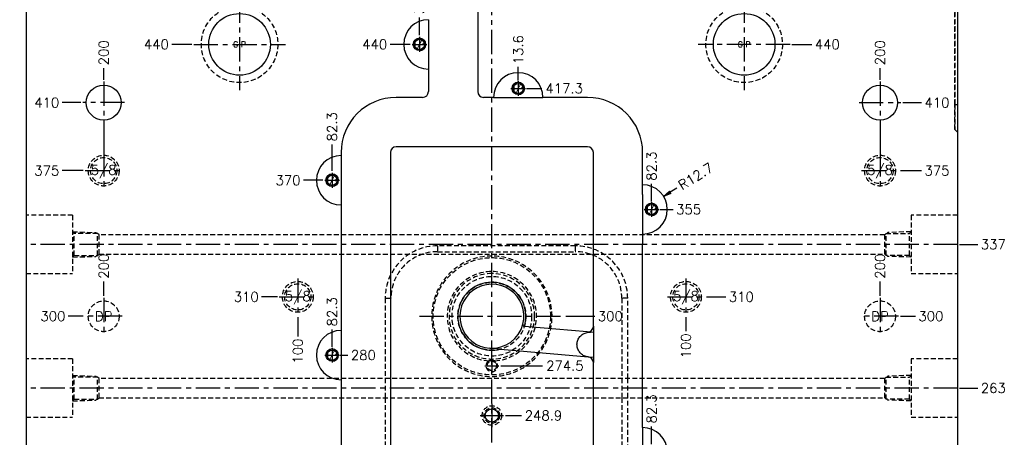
# Model space of a CAD drawing. Extents: x 2651 to 11825, y -3833 to 1075.
# Tile 492 of 656: x 4664 to 5172, y -1910 to -1695. Entities that reach past the tile are written whole.
import ezdxf
from ezdxf.enums import TextEntityAlignment as Align

# ---------------------------------------------------------------- set-up
doc = ezdxf.new("R2010")
doc.units = 0
doc.header["$LTSCALE"] = 10
doc.linetypes.add('CENTER', pattern=[2, 1.25, -0.25, 0.25, -0.25])
doc.linetypes.add('HIDDEN', pattern=[0.375, 0.25, -0.125])
doc.layers.get('0').update_dxf_attribs({"linetype": 'CONTINUOUS'})
doc.layers.get('Defpoints').update_dxf_attribs({"linetype": 'CONTINUOUS'})
for name, color, linetype in [('2', 7, 'CONTINUOUS'), ('CEN', 1, 'CENTER'), ('COOL', 150, 'HIDDEN'), ('DIM', 3, 'CONTINUOUS'), ('HIDDEN', 6, 'HIDDEN'), ('LAYER_097', 7, 'CONTINUOUS'), ('PART', 7, 'CONTINUOUS'), ('TEXT', 4, 'CONTINUOUS')]:
    doc.layers.add(name, color=color, linetype=linetype)
doc.styles.get("Standard").update_dxf_attribs({"font": 'romans.shx'})
doc.dimstyles.new('T5', dxfattribs={"dimtxt": 5, "dimasz": 4, "dimexe": 1.5, "dimexo": 1, "dimgap": 1.5, "dimtad": 0, "dimrnd": 1.38778e-17, "dimzin": 9, "dimdsep": 46, "dimtxsty": 'Standard', "dimblk": 'CLOSED', "dimcen": 0, "dimclrd": 3, "dimclre": 3, "dimclrt": 3, "dimazin": 2, "dimtfac": 0.75, "dimtofl": 0, "dimtmove": 0, "dimatfit": 3, "dimfxl": 0, "dimtolj": 1, "dimarcsym": 0})

# ---------------------------------------------------------------- blocks, each defined once
blk = doc.blocks.new('*U2462', base_point=(2187.44, -838.36))
for radius in [7.94, 6.75]:
    blk.add_circle((2187.44, -838.36), radius)
at = {"layer": 'CEN'}
for p, q in [((2187.44, -828.83), (2187.44, -847.89)), ((2177.92, -838.36), (2196.97, -838.36))]:
    blk.add_line(p, q, dxfattribs=at)
blk = doc.blocks.new('*U2463', base_point=(2287.44, -903.36))
for radius in [7.94, 6.75]:
    blk.add_circle((2287.44, -903.36), radius)
at = {"layer": 'CEN'}
for p, q in [((2287.44, -893.83), (2287.44, -912.89)), ((2277.92, -903.36), (2296.97, -903.36))]:
    blk.add_line(p, q, dxfattribs=at)
blk = doc.blocks.new('*U2464', base_point=(2487.44, -903.36))
for radius in [7.94, 6.75]:
    blk.add_circle((2487.44, -903.36), radius)
at = {"layer": 'CEN'}
for p, q in [((2487.44, -893.83), (2487.44, -912.89)), ((2477.92, -903.36), (2496.97, -903.36))]:
    blk.add_line(p, q, dxfattribs=at)
blk = doc.blocks.new('*U2465', base_point=(2587.44, -838.36))
for radius in [7.94, 6.75]:
    blk.add_circle((2587.44, -838.36), radius)
at = {"layer": 'CEN'}
for p, q in [((2587.44, -828.83), (2587.44, -847.89)), ((2577.92, -838.36), (2596.97, -838.36))]:
    blk.add_line(p, q, dxfattribs=at)
blk = doc.blocks.new('*U2478', base_point=(2364.14, -773.36))
blk.add_circle((2364.14, -773.36), 2.6)
at = {"layer": 'CEN'}
for p, q in [((2364.14, -769.55), (2364.14, -777.17)), ((2360.33, -773.36), (2367.95, -773.36))]:
    blk.add_line(p, q, dxfattribs=at)
at = {"layer": 'DIM'}
blk.add_arc((2364.14, -773.36), 3.17, 270, 180, dxfattribs=at)
blk = doc.blocks.new('*U2479', base_point=(2299.14, -853.36))
blk.add_circle((2299.14, -853.36), 2.6)
at = {"layer": 'CEN'}
for p, q in [((2299.14, -849.55), (2299.14, -857.17)), ((2295.33, -853.36), (2302.95, -853.36))]:
    blk.add_line(p, q, dxfattribs=at)
at = {"layer": 'DIM'}
blk.add_arc((2299.14, -853.36), 3.17, 270, 180, dxfattribs=at)
blk = doc.blocks.new('*D2778')
at = {"layer": 'Defpoints', "color": 0}
for p in [(4907.68, -1614.21), (4907.68, -1622.36), (4907.68, -2147.36)]:
    blk.add_point(p, dxfattribs=at)
at = {"layer": 'DIM', "color": 3, "lineweight": -2}
blk.add_line((4907.68, -1621.36), (4907.68, -1614.21), dxfattribs=at)
at = {"layer": 'DIM', "color": 3, "insert": (4907.68, -1611.04), "char_height": 5, "attachment_point": 5, "rotation": 90}
blk.add_mtext('\\A1;0', dxfattribs=at)
blk = doc.blocks.new('_Closed')
at = {"color": 0, "linetype": 'ByBlock', "lineweight": -2}
for p, q in [((-1, 0.17), (0, 0)), ((-1, 0.17), (-1, -0.17)), ((0, 0), (-1, -0.17)), ((0, 0), (-1, 0))]:
    blk.add_line(p, q, dxfattribs=at)
blk = doc.blocks.new('*D2779')
at = {"layer": 'Defpoints', "color": 0}
for p in [(4887.68, -1614.21), (4887.68, -1622.36), (4907.68, -2147.36)]:
    blk.add_point(p, dxfattribs=at)
at = {"layer": 'DIM', "color": 3, "lineweight": -2}
blk.add_line((4887.68, -1621.36), (4887.68, -1614.21), dxfattribs=at)
at = {"layer": 'DIM', "color": 3, "insert": (4887.68, -1608.66), "char_height": 5, "attachment_point": 5, "rotation": 90}
blk.add_mtext('\\A1;20', dxfattribs=at)
blk = doc.blocks.new('*D2780')
at = {"layer": 'Defpoints', "color": 0}
for p in [(4848.5, -1614.21), (4848.5, -1622.36), (4907.68, -2147.36)]:
    blk.add_point(p, dxfattribs=at)
at = {"layer": 'DIM', "color": 3, "lineweight": -2}
blk.add_line((4848.5, -1621.36), (4848.5, -1614.21), dxfattribs=at)
at = {"layer": 'DIM', "color": 3, "insert": (4848.5, -1602.71), "char_height": 5, "attachment_point": 5, "rotation": 90}
blk.add_mtext('\\A1;59.18', dxfattribs=at)
blk = doc.blocks.new('*D2781')
at = {"layer": 'Defpoints', "color": 0}
for p in [(4797.68, -1614.21), (4797.68, -1622.36), (4907.68, -2147.36)]:
    blk.add_point(p, dxfattribs=at)
at = {"layer": 'DIM', "color": 3, "lineweight": -2}
blk.add_line((4797.68, -1621.36), (4797.68, -1614.21), dxfattribs=at)
at = {"layer": 'DIM', "color": 3, "insert": (4797.68, -1606.64), "char_height": 5, "attachment_point": 5, "rotation": 90}
blk.add_mtext('\\A1;110', dxfattribs=at)
blk = doc.blocks.new('*D2782')
at = {"layer": 'Defpoints', "color": 0}
for p in [(4667.68, -1614.21), (4667.68, -1622.36), (4907.68, -2147.36)]:
    blk.add_point(p, dxfattribs=at)
at = {"layer": 'DIM', "color": 3, "lineweight": -2}
blk.add_line((4667.68, -1621.36), (4667.68, -1614.21), dxfattribs=at)
at = {"layer": 'DIM', "color": 3, "insert": (4667.68, -1606.28), "char_height": 5, "attachment_point": 5, "rotation": 90}
blk.add_mtext('\\A1;240', dxfattribs=at)
blk = doc.blocks.new('*D2783')
at = {"layer": 'Defpoints', "color": 0}
for p in [(4927.68, -1614.21), (4927.68, -1622.36), (4907.68, -2147.36)]:
    blk.add_point(p, dxfattribs=at)
at = {"layer": 'DIM', "color": 3, "lineweight": -2}
blk.add_line((4927.68, -1621.36), (4927.68, -1614.21), dxfattribs=at)
at = {"layer": 'DIM', "color": 3, "insert": (4927.68, -1608.66), "char_height": 5, "attachment_point": 5, "rotation": 90}
blk.add_mtext('\\A1;20', dxfattribs=at)
blk = doc.blocks.new('*D2784')
at = {"layer": 'Defpoints', "color": 0}
for p in [(4966.86, -1614.21), (4966.86, -1622.36), (4907.68, -2147.36)]:
    blk.add_point(p, dxfattribs=at)
at = {"layer": 'DIM', "color": 3, "lineweight": -2}
blk.add_line((4966.86, -1621.36), (4966.86, -1614.21), dxfattribs=at)
at = {"layer": 'DIM', "color": 3, "insert": (4966.86, -1602.71), "char_height": 5, "attachment_point": 5, "rotation": 90}
blk.add_mtext('\\A1;59.18', dxfattribs=at)
blk = doc.blocks.new('*D2785')
at = {"layer": 'Defpoints', "color": 0}
for p in [(5017.68, -1614.21), (5017.68, -1622.36), (4907.68, -2147.36)]:
    blk.add_point(p, dxfattribs=at)
at = {"layer": 'DIM', "color": 3, "lineweight": -2}
blk.add_line((5017.68, -1621.36), (5017.68, -1614.21), dxfattribs=at)
at = {"layer": 'DIM', "color": 3, "insert": (5017.68, -1606.64), "char_height": 5, "attachment_point": 5, "rotation": 90}
blk.add_mtext('\\A1;110', dxfattribs=at)
blk = doc.blocks.new('*D2786')
at = {"layer": 'Defpoints', "color": 0}
for p in [(5147.68, -1614.21), (5147.68, -1622.36), (4907.68, -2147.36)]:
    blk.add_point(p, dxfattribs=at)
at = {"layer": 'DIM', "color": 3, "lineweight": -2}
blk.add_line((5147.68, -1621.36), (5147.68, -1614.21), dxfattribs=at)
at = {"layer": 'DIM', "color": 3, "insert": (5147.68, -1606.28), "char_height": 5, "attachment_point": 5, "rotation": 90}
blk.add_mtext('\\A1;240', dxfattribs=at)
blk = doc.blocks.new('*D2787')
at = {"layer": 'Defpoints', "color": 0}
for p in [(5147.68, -1622.36), (5158.11, -1622.36), (4907.68, -2147.36)]:
    blk.add_point(p, dxfattribs=at)
at = {"layer": 'DIM', "color": 3, "lineweight": -2}
blk.add_line((5148.68, -1622.36), (5158.11, -1622.36), dxfattribs=at)
at = {"layer": 'DIM', "color": 3, "insert": (5166.04, -1622.36), "char_height": 5, "attachment_point": 5}
blk.add_mtext('\\A1;525', dxfattribs=at)
blk = doc.blocks.new('*D2788')
at = {"layer": 'Defpoints', "color": 0}
for p in [(5147.68, -1810.36), (5158.11, -1810.36), (4907.68, -2147.36)]:
    blk.add_point(p, dxfattribs=at)
at = {"layer": 'DIM', "color": 3, "lineweight": -2}
blk.add_line((5148.68, -1810.36), (5158.11, -1810.36), dxfattribs=at)
at = {"layer": 'DIM', "color": 3, "insert": (5166.04, -1810.36), "char_height": 5, "attachment_point": 5}
blk.add_mtext('\\A1;337', dxfattribs=at)
blk = doc.blocks.new('*D2789')
at = {"layer": 'Defpoints', "color": 0}
for p in [(5147.68, -1884.36), (5158.11, -1884.36), (4907.68, -2147.36)]:
    blk.add_point(p, dxfattribs=at)
at = {"layer": 'DIM', "color": 3, "lineweight": -2}
blk.add_line((5148.68, -1884.36), (5158.11, -1884.36), dxfattribs=at)
at = {"layer": 'DIM', "color": 3, "insert": (5166.04, -1884.36), "char_height": 5, "attachment_point": 5}
blk.add_mtext('\\A1;263', dxfattribs=at)
blk = doc.blocks.new('*D2802')
at = {"layer": 'Defpoints', "color": 0}
for p in [(5037.68, -1673.88), (5037.68, -1683.72), (4907.68, -2147.36)]:
    blk.add_point(p, dxfattribs=at)
at = {"layer": 'DIM', "color": 3, "lineweight": -2}
blk.add_line((5037.68, -1682.72), (5037.68, -1673.88), dxfattribs=at)
at = {"layer": 'DIM', "color": 3, "insert": (5037.68, -1666.31), "char_height": 5, "attachment_point": 5, "rotation": 90}
blk.add_mtext('\\A1;130', dxfattribs=at)
blk = doc.blocks.new('*D2803')
at = {"layer": 'Defpoints', "color": 0}
for p in [(5061.32, -1707.36), (5072.6, -1707.36), (4907.68, -2147.36)]:
    blk.add_point(p, dxfattribs=at)
at = {"layer": 'DIM', "color": 3, "lineweight": -2}
blk.add_line((5062.32, -1707.36), (5072.6, -1707.36), dxfattribs=at)
at = {"layer": 'DIM', "color": 3, "insert": (5080.53, -1707.36), "char_height": 5, "attachment_point": 5}
blk.add_mtext('\\A1;440', dxfattribs=at)
blk = doc.blocks.new('*D2804')
at = {"layer": 'Defpoints', "color": 0}
for p in [(5107.68, -1719.63), (5107.68, -1726.56), (4907.68, -2147.36)]:
    blk.add_point(p, dxfattribs=at)
at = {"layer": 'DIM', "color": 3, "lineweight": -2}
blk.add_line((5107.68, -1725.56), (5107.68, -1719.63), dxfattribs=at)
at = {"layer": 'DIM', "color": 3, "insert": (5107.68, -1711.7), "char_height": 5, "attachment_point": 5, "rotation": 90}
blk.add_mtext('\\A1;200', dxfattribs=at)
blk = doc.blocks.new('*D2805')
at = {"layer": 'Defpoints', "color": 0}
for p in [(5118.48, -1737.36), (5129.08, -1737.36), (4907.68, -2147.36)]:
    blk.add_point(p, dxfattribs=at)
at = {"layer": 'DIM', "color": 3, "lineweight": -2}
blk.add_line((5119.48, -1737.36), (5129.08, -1737.36), dxfattribs=at)
at = {"layer": 'DIM', "color": 3, "insert": (5137.01, -1737.36), "char_height": 5, "attachment_point": 5}
blk.add_mtext('\\A1;410', dxfattribs=at)
blk = doc.blocks.new('*D2806')
at = {"layer": 'Defpoints', "color": 0}
for p in [(5117.21, -1772.36), (5129.08, -1772.36), (4907.68, -2147.36)]:
    blk.add_point(p, dxfattribs=at)
at = {"layer": 'DIM', "color": 3, "lineweight": -2}
blk.add_line((5118.21, -1772.36), (5129.08, -1772.36), dxfattribs=at)
at = {"layer": 'DIM', "color": 3, "insert": (5137.01, -1772.36), "char_height": 5, "attachment_point": 5}
blk.add_mtext('\\A1;375', dxfattribs=at)
blk = doc.blocks.new('*D2807')
at = {"layer": 'Defpoints', "color": 0}
for p in [(5107.68, -1829.52), (5107.68, -1837.83), (4907.68, -2147.36)]:
    blk.add_point(p, dxfattribs=at)
at = {"layer": 'DIM', "color": 3, "lineweight": -2}
blk.add_line((5107.68, -1836.83), (5107.68, -1829.52), dxfattribs=at)
at = {"layer": 'DIM', "color": 3, "insert": (5107.68, -1821.59), "char_height": 5, "attachment_point": 5, "rotation": 90}
blk.add_mtext('\\A1;200', dxfattribs=at)
blk = doc.blocks.new('*D2808')
at = {"layer": 'Defpoints', "color": 0}
for p in [(5117.21, -1847.36), (5125.95, -1847.36), (4907.68, -2147.36)]:
    blk.add_point(p, dxfattribs=at)
at = {"layer": 'DIM', "color": 3, "lineweight": -2}
blk.add_line((5118.21, -1847.36), (5125.95, -1847.36), dxfattribs=at)
at = {"layer": 'DIM', "color": 3, "insert": (5133.88, -1847.36), "char_height": 5, "attachment_point": 5}
blk.add_mtext('\\A1;300', dxfattribs=at)
blk = doc.blocks.new('*D2814')
at = {"layer": 'Defpoints', "color": 0}
for p in [(4870.38, -1693.44), (4870.38, -1703.55), (4907.68, -2147.36)]:
    blk.add_point(p, dxfattribs=at)
at = {"layer": 'DIM', "color": 3, "lineweight": -2}
blk.add_line((4870.38, -1702.55), (4870.38, -1693.44), dxfattribs=at)
at = {"layer": 'DIM', "color": 3, "insert": (4870.38, -1684.32), "char_height": 5, "attachment_point": 5, "rotation": 90}
blk.add_mtext('\\A1;37.3', dxfattribs=at)
blk = doc.blocks.new('*D2815')
at = {"layer": 'Defpoints', "color": 0}
for p in [(4855.25, -1707.36), (4866.57, -1707.36), (4907.68, -2147.36)]:
    blk.add_point(p, dxfattribs=at)
at = {"layer": 'DIM', "color": 3, "lineweight": -2}
blk.add_line((4865.57, -1707.36), (4855.25, -1707.36), dxfattribs=at)
at = {"layer": 'DIM', "color": 3, "insert": (4847.32, -1707.36), "char_height": 5, "attachment_point": 5}
blk.add_mtext('\\A1;440', dxfattribs=at)
blk = doc.blocks.new('*D2816')
at = {"layer": 'Defpoints', "color": 0}
for p in [(4707.68, -1719.63), (4707.68, -1726.56), (4907.68, -2147.36)]:
    blk.add_point(p, dxfattribs=at)
at = {"layer": 'DIM', "color": 3, "lineweight": -2}
blk.add_line((4707.68, -1725.56), (4707.68, -1719.63), dxfattribs=at)
at = {"layer": 'DIM', "color": 3, "insert": (4707.68, -1711.7), "char_height": 5, "attachment_point": 5, "rotation": 90}
blk.add_mtext('\\A1;200', dxfattribs=at)
blk = doc.blocks.new('*D2817')
at = {"layer": 'Defpoints', "color": 0}
for p in [(4686.29, -1737.36), (4696.88, -1737.36), (4907.68, -2147.36)]:
    blk.add_point(p, dxfattribs=at)
at = {"layer": 'DIM', "color": 3, "lineweight": -2}
blk.add_line((4695.88, -1737.36), (4686.29, -1737.36), dxfattribs=at)
at = {"layer": 'DIM', "color": 3, "insert": (4678.36, -1737.36), "char_height": 5, "attachment_point": 5}
blk.add_mtext('\\A1;410', dxfattribs=at)
blk = doc.blocks.new('*D2818')
at = {"layer": 'Defpoints', "color": 0}
for p in [(4686.29, -1772.36), (4698.16, -1772.36), (4907.68, -2147.36)]:
    blk.add_point(p, dxfattribs=at)
at = {"layer": 'DIM', "color": 3, "lineweight": -2}
blk.add_line((4697.16, -1772.36), (4686.29, -1772.36), dxfattribs=at)
at = {"layer": 'DIM', "color": 3, "insert": (4678.36, -1772.36), "char_height": 5, "attachment_point": 5}
blk.add_mtext('\\A1;375', dxfattribs=at)
blk = doc.blocks.new('*D2819')
at = {"layer": 'Defpoints', "color": 0}
for p in [(4707.68, -1829.52), (4707.68, -1837.83), (4907.68, -2147.36)]:
    blk.add_point(p, dxfattribs=at)
at = {"layer": 'DIM', "color": 3, "lineweight": -2}
blk.add_line((4707.68, -1836.83), (4707.68, -1829.52), dxfattribs=at)
at = {"layer": 'DIM', "color": 3, "insert": (4707.68, -1821.59), "char_height": 5, "attachment_point": 5, "rotation": 90}
blk.add_mtext('\\A1;200', dxfattribs=at)
blk = doc.blocks.new('*D2820')
at = {"layer": 'Defpoints', "color": 0}
for p in [(4689.42, -1847.36), (4698.16, -1847.36), (4907.68, -2147.36)]:
    blk.add_point(p, dxfattribs=at)
at = {"layer": 'DIM', "color": 3, "lineweight": -2}
blk.add_line((4697.16, -1847.36), (4689.42, -1847.36), dxfattribs=at)
at = {"layer": 'DIM', "color": 3, "insert": (4681.49, -1847.36), "char_height": 5, "attachment_point": 5}
blk.add_mtext('\\A1;300', dxfattribs=at)
blk = doc.blocks.new('*D2823')
at = {"layer": 'Defpoints', "color": 0}
for p in [(4789.05, -1837.36), (4798.16, -1837.36), (4907.68, -2147.36)]:
    blk.add_point(p, dxfattribs=at)
at = {"layer": 'DIM', "color": 3, "lineweight": -2}
blk.add_line((4797.16, -1837.36), (4789.05, -1837.36), dxfattribs=at)
at = {"layer": 'DIM', "color": 3, "insert": (4781.13, -1837.36), "char_height": 5, "attachment_point": 5}
blk.add_mtext('\\A1;310', dxfattribs=at)
blk = doc.blocks.new('*D2824')
at = {"layer": 'Defpoints', "color": 0}
for p in [(4807.68, -1846.89), (4807.68, -1857.72), (4907.68, -2147.36)]:
    blk.add_point(p, dxfattribs=at)
at = {"layer": 'DIM', "color": 3, "lineweight": -2}
blk.add_line((4807.68, -1847.89), (4807.68, -1857.72), dxfattribs=at)
at = {"layer": 'DIM', "color": 3, "insert": (4807.68, -1865.29), "char_height": 5, "attachment_point": 5, "rotation": 90}
blk.add_mtext('\\A1;100', dxfattribs=at)
blk = doc.blocks.new('*D2825')
at = {"layer": 'Defpoints', "color": 0}
for p in [(5017.21, -1837.36), (5028.29, -1837.36), (4907.68, -2147.36)]:
    blk.add_point(p, dxfattribs=at)
at = {"layer": 'DIM', "color": 3, "lineweight": -2}
blk.add_line((5018.21, -1837.36), (5028.29, -1837.36), dxfattribs=at)
at = {"layer": 'DIM', "color": 3, "insert": (5036.22, -1837.36), "char_height": 5, "attachment_point": 5}
blk.add_mtext('\\A1;310', dxfattribs=at)
blk = doc.blocks.new('*D2826')
at = {"layer": 'Defpoints', "color": 0}
for p in [(5007.68, -1846.89), (5007.68, -1855.03), (4907.68, -2147.36)]:
    blk.add_point(p, dxfattribs=at)
at = {"layer": 'DIM', "color": 3, "lineweight": -2}
blk.add_line((5007.68, -1847.89), (5007.68, -1855.03), dxfattribs=at)
at = {"layer": 'DIM', "color": 3, "insert": (5007.68, -1862.6), "char_height": 5, "attachment_point": 5, "rotation": 90}
blk.add_mtext('\\A1;100', dxfattribs=at)
blk = doc.blocks.new('*D2827')
at = {"layer": 'Defpoints', "color": 0}
for p in [(4810.62, -1777.36), (4821.57, -1777.36), (4907.68, -2147.36)]:
    blk.add_point(p, dxfattribs=at)
at = {"layer": 'DIM', "color": 3, "lineweight": -2}
blk.add_line((4820.57, -1777.36), (4810.62, -1777.36), dxfattribs=at)
at = {"layer": 'DIM', "color": 3, "insert": (4802.69, -1777.36), "char_height": 5, "attachment_point": 5}
blk.add_mtext('\\A1;370', dxfattribs=at)
blk = doc.blocks.new('*D2828')
at = {"layer": 'Defpoints', "color": 0}
for p in [(4825.38, -1758.92), (4825.38, -1773.55), (4907.68, -2147.36)]:
    blk.add_point(p, dxfattribs=at)
at = {"layer": 'DIM', "color": 3, "lineweight": -2}
blk.add_line((4825.38, -1772.55), (4825.38, -1758.92), dxfattribs=at)
at = {"layer": 'DIM', "color": 3, "insert": (4825.38, -1749.8), "char_height": 5, "attachment_point": 5, "rotation": 90}
blk.add_mtext('\\A1;82.3', dxfattribs=at)
blk = doc.blocks.new('*D2836')
at = {"layer": 'Defpoints', "color": 0}
for p in [(4944.88, -1847.36), (4960.77, -1847.36), (4907.68, -2147.36)]:
    blk.add_point(p, dxfattribs=at)
at = {"layer": 'DIM', "color": 3, "lineweight": -2}
blk.add_line((4945.88, -1847.36), (4960.77, -1847.36), dxfattribs=at)
at = {"layer": 'DIM', "color": 3, "insert": (4968.7, -1847.36), "char_height": 5, "attachment_point": 5}
blk.add_mtext('\\A1;300', dxfattribs=at)
blk = doc.blocks.new('*D2882')
at = {"layer": 'Defpoints', "color": 0}
for p in [(4913.68, -1898.46), (4922.88, -1898.46), (4907.68, -2147.36)]:
    blk.add_point(p, dxfattribs=at)
at = {"layer": 'DIM', "color": 3, "lineweight": -2}
blk.add_line((4914.68, -1898.46), (4922.88, -1898.46), dxfattribs=at)
at = {"layer": 'DIM', "color": 3, "insert": (4934.26, -1898.46), "char_height": 5, "attachment_point": 5}
blk.add_mtext('\\A1;248.9', dxfattribs=at)
blk = doc.blocks.new('*D2883')
at = {"layer": 'Defpoints', "color": 0}
for p in [(4911.3, -1872.86), (4933.82, -1872.86), (4907.68, -2147.36)]:
    blk.add_point(p, dxfattribs=at)
at = {"layer": 'DIM', "color": 3, "lineweight": -2}
blk.add_line((4912.3, -1872.86), (4933.82, -1872.86), dxfattribs=at)
at = {"layer": 'DIM', "color": 3, "insert": (4945.32, -1872.86), "char_height": 5, "attachment_point": 5}
blk.add_mtext('\\A1;274.5', dxfattribs=at)
blk = doc.blocks.new('*D2884')
at = {"layer": 'Defpoints', "color": 0}
for p in [(4777.68, -1673.88), (4777.68, -1683.72), (4907.68, -2147.36)]:
    blk.add_point(p, dxfattribs=at)
at = {"layer": 'DIM', "color": 3, "lineweight": -2}
blk.add_line((4777.68, -1682.72), (4777.68, -1673.88), dxfattribs=at)
at = {"layer": 'DIM', "color": 3, "insert": (4777.68, -1666.31), "char_height": 5, "attachment_point": 5, "rotation": 90}
blk.add_mtext('\\A1;130', dxfattribs=at)
blk = doc.blocks.new('*D2885')
at = {"layer": 'Defpoints', "color": 0}
for p in [(4742.77, -1707.36), (4754.04, -1707.36), (4907.68, -2147.36)]:
    blk.add_point(p, dxfattribs=at)
at = {"layer": 'DIM', "color": 3, "lineweight": -2}
blk.add_line((4753.04, -1707.36), (4742.77, -1707.36), dxfattribs=at)
at = {"layer": 'DIM', "color": 3, "insert": (4734.84, -1707.36), "char_height": 5, "attachment_point": 5}
blk.add_mtext('\\A1;440', dxfattribs=at)
blk = doc.blocks.new('*D3342')
at = {"layer": 'Defpoints', "color": 0}
for p in [(4900.38, -1614.21), (4900.38, -1622.36), (4907.68, -2147.36)]:
    blk.add_point(p, dxfattribs=at)
at = {"layer": 'DIM', "color": 3, "lineweight": -2}
blk.add_line((4900.38, -1621.36), (4900.38, -1614.21), dxfattribs=at)
at = {"layer": 'DIM', "color": 3, "insert": (4900.38, -1607.47), "char_height": 5, "attachment_point": 5, "rotation": 90}
blk.add_mtext('\\A1;7.3', dxfattribs=at)
blk = doc.blocks.new('*D3343')
at = {"layer": 'Defpoints', "color": 0}
for p in [(4874.98, -1614.21), (4874.98, -1622.36), (4907.68, -2147.36)]:
    blk.add_point(p, dxfattribs=at)
at = {"layer": 'DIM', "color": 3, "lineweight": -2}
blk.add_line((4874.98, -1621.36), (4874.98, -1614.21), dxfattribs=at)
at = {"layer": 'DIM', "color": 3, "insert": (4874.98, -1605.09), "char_height": 5, "attachment_point": 5, "rotation": 90}
blk.add_mtext('\\A1;32.7', dxfattribs=at)
blk = doc.blocks.new('*D3424')
at = {"layer": 'Defpoints', "color": 0}
for p in [(4921.28, -1718.88), (4921.28, -1726.88), (4907.68, -2147.36)]:
    blk.add_point(p, dxfattribs=at)
at = {"layer": 'DIM', "color": 3, "lineweight": -2}
blk.add_line((4921.28, -1725.88), (4921.28, -1718.88), dxfattribs=at)
at = {"layer": 'DIM', "color": 3, "insert": (4921.28, -1710.12), "char_height": 5, "attachment_point": 5, "rotation": 90}
blk.add_mtext('\\A1;13.6', dxfattribs=at)
blk = doc.blocks.new('*D3425')
at = {"layer": 'Defpoints', "color": 0}
for p in [(4924.46, -1730.06), (4933.46, -1730.06), (4907.68, -2147.36)]:
    blk.add_point(p, dxfattribs=at)
at = {"layer": 'DIM', "color": 3, "lineweight": -2}
blk.add_line((4925.46, -1730.06), (4933.46, -1730.06), dxfattribs=at)
at = {"layer": 'DIM', "color": 3, "insert": (4944.96, -1730.06), "char_height": 5, "attachment_point": 5}
blk.add_mtext('\\A1;417.3', dxfattribs=at)
blk = doc.blocks.new('*D3426')
at = {"layer": 'Defpoints', "color": 0}
for p in [(4993.16, -1792.36), (5001.16, -1792.36), (4907.68, -2147.36)]:
    blk.add_point(p, dxfattribs=at)
at = {"layer": 'DIM', "color": 3, "lineweight": -2}
blk.add_line((4994.16, -1792.36), (5001.16, -1792.36), dxfattribs=at)
at = {"layer": 'DIM', "color": 3, "insert": (5009.09, -1792.36), "char_height": 5, "attachment_point": 5}
blk.add_mtext('\\A1;355', dxfattribs=at)
blk = doc.blocks.new('*D3427')
at = {"layer": 'Defpoints', "color": 0}
for p in [(4989.98, -1779.18), (4989.98, -1789.18), (4907.68, -2147.36)]:
    blk.add_point(p, dxfattribs=at)
at = {"layer": 'DIM', "color": 3, "lineweight": -2}
blk.add_line((4989.98, -1788.18), (4989.98, -1779.18), dxfattribs=at)
at = {"layer": 'DIM', "color": 3, "insert": (4989.98, -1770.06), "char_height": 5, "attachment_point": 5, "rotation": 90}
blk.add_mtext('\\A1;82.3', dxfattribs=at)
blk = doc.blocks.new('*D3428')
at = {"layer": 'Defpoints', "color": 0}
for p in [(4825.38, -1854.18), (4825.38, -1864.18), (4907.68, -2147.36)]:
    blk.add_point(p, dxfattribs=at)
at = {"layer": 'DIM', "color": 3, "lineweight": -2}
blk.add_line((4825.38, -1863.18), (4825.38, -1854.18), dxfattribs=at)
at = {"layer": 'DIM', "color": 3, "insert": (4825.38, -1845.06), "char_height": 5, "attachment_point": 5, "rotation": 90}
blk.add_mtext('\\A1;82.3', dxfattribs=at)
blk = doc.blocks.new('*D3429')
at = {"layer": 'Defpoints', "color": 0}
for p in [(4828.56, -1867.36), (4833.56, -1867.36), (4907.68, -2147.36)]:
    blk.add_point(p, dxfattribs=at)
at = {"layer": 'DIM', "color": 3, "lineweight": -2}
blk.add_line((4829.56, -1867.36), (4833.56, -1867.36), dxfattribs=at)
at = {"layer": 'DIM', "color": 3, "insert": (4841.49, -1867.36), "char_height": 5, "attachment_point": 5}
blk.add_mtext('\\A1;280', dxfattribs=at)
blk = doc.blocks.new('*D3439')
at = {"layer": 'Defpoints', "color": 0}
for p in [(4989.98, -1904.18), (4989.98, -1914.18), (4907.68, -2147.36)]:
    blk.add_point(p, dxfattribs=at)
at = {"layer": 'DIM', "color": 3, "lineweight": -2}
blk.add_line((4989.98, -1913.18), (4989.98, -1904.18), dxfattribs=at)
at = {"layer": 'DIM', "color": 3, "insert": (4989.98, -1895.06), "char_height": 5, "attachment_point": 5, "rotation": 90}
blk.add_mtext('\\A1;82.3', dxfattribs=at)
blk = doc.blocks.new('*D3444')
at = {"layer": 'Defpoints', "color": 0}
for p in [(4996.16, -1785.63), (4985.38, -1792.36)]:
    blk.add_point(p, dxfattribs=at)
at = {"layer": 'DIM', "color": 3, "lineweight": -2}
blk.add_line((5002.94, -1781.39), (4999.55, -1783.51), dxfattribs=at)
at = {"layer": 'DIM', "color": 3, "lineweight": -2, "xscale": 4, "yscale": 4, "zscale": 4, "rotation": 211.9866611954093}
blk.add_blockref('_Closed', (4996.16, -1785.63), dxfattribs=at)
at = {"layer": 'DIM', "color": 3, "insert": (5012.7, -1775.3), "char_height": 5, "attachment_point": 5, "rotation": 31.9867}
blk.add_mtext('\\A1;R12.7', dxfattribs=at)

msp = doc.modelspace()

# ---------------------------------------------------------------- linework, layer by layer
at = {"layer": '2', "color": 2, "linetype": 'CENTER'}
msp.add_line((4907.684, -2672.358), (4907.684, -1622.358), dxfattribs=at)
at = {"layer": 'CEN'}
for p, q in [((4777.684, -1683.718), (4777.684, -1730.998)), ((5037.684, -1683.718), (5037.684, -1730.998)), ((4754.044, -1707.358), (4801.324, -1707.358)), ((5061.324, -1707.358), (5014.044, -1707.358)), ((4707.684, -1726.558), (4707.684, -1748.158)), ((5107.684, -1726.558), (5107.684, -1748.158)), ((4718.484, -1737.358), (4696.884, -1737.358)), ((5096.884, -1737.358), (5118.484, -1737.358)), ((4707.684, -1837.83), (4707.684, -1856.886)), ((5107.684, -1837.83), (5107.684, -1856.886)), ((4717.212, -1847.358), (4698.156, -1847.358)), ((4870.484, -1847.358), (4944.884, -1847.358)), ((5117.212, -1847.358), (5098.156, -1847.358)), ((4907.684, -1869.24), (4907.684, -1876.476)), ((4904.066, -1872.858), (4911.302, -1872.858)), ((4907.684, -1892.456), (4907.684, -1904.456)), ((4901.684, -1898.456), (4913.684, -1898.456))]:
    msp.add_line(p, q, dxfattribs=at)
at = {"layer": 'COOL'}
for p, q in [((4691.684, -1795.358), (4667.684, -1795.358)), ((4691.684, -1795.358), (4691.684, -1810.358)), ((5123.684, -1795.358), (5123.684, -1825.358)), ((5147.684, -1795.358), (5123.684, -1795.358)), ((5110.09, -1805.358), (4705.278, -1805.358)), ((4691.684, -1810.358), (4691.684, -1825.358)), ((4705.278, -1815.358), (5110.09, -1815.358)), ((4667.684, -1825.358), (4691.684, -1825.358)), ((5123.684, -1825.358), (5147.684, -1825.358)), ((4691.684, -1869.358), (4667.684, -1869.358)), ((4691.684, -1869.358), (4691.684, -1884.358)), ((5123.684, -1869.358), (5123.684, -1899.358)), ((5147.684, -1869.358), (5123.684, -1869.358)), ((5110.09, -1879.358), (4705.278, -1879.358)), ((4691.684, -1884.358), (4691.684, -1899.358)), ((4705.278, -1889.358), (5110.09, -1889.358)), ((4667.684, -1899.358), (4691.684, -1899.358)), ((5123.684, -1899.358), (5147.684, -1899.358))]:
    msp.add_line(p, q, dxfattribs=at)
at = {"layer": 'COOL', "color": 1, "linetype": 'CENTER'}
for p, q in [((5147.684, -1810.358), (4667.684, -1810.358)), ((5147.684, -1884.358), (4667.684, -1884.358))]:
    msp.add_line(p, q, dxfattribs=at)
at = {"layer": 'COOL'}
for points in [[(4691.684, -1816.908), (4692.534, -1816.058), (4692.534, -1804.658), (4691.684, -1803.808)], [(4691.684, -1803.808), (4703.684, -1804.211), (4704.131, -1804.658)], [(4692.534, -1816.058), (4704.578, -1816.058), (4704.578, -1804.658), (4692.534, -1804.658)], [(4704.578, -1816.058), (4705.278, -1815.358), (4705.278, -1805.358), (4704.578, -1804.658)], [(5110.79, -1816.058), (5110.09, -1815.358), (5110.09, -1805.358), (5110.79, -1804.658)], [(5122.834, -1816.058), (5110.79, -1816.058), (5110.79, -1804.658), (5122.834, -1804.658)], [(5123.684, -1803.808), (5111.684, -1804.211), (5111.237, -1804.658)], [(5123.684, -1816.908), (5122.834, -1816.058), (5122.834, -1804.658), (5123.684, -1803.808)], [(4691.684, -1816.908), (4703.684, -1816.505), (4704.131, -1816.058)], [(5123.684, -1816.908), (5111.684, -1816.505), (5111.237, -1816.058)], [(4691.684, -1890.908), (4692.534, -1890.058), (4692.534, -1878.658), (4691.684, -1877.808)], [(4691.684, -1877.808), (4703.684, -1878.211), (4704.131, -1878.658)], [(4692.534, -1890.058), (4704.578, -1890.058), (4704.578, -1878.658), (4692.534, -1878.658)], [(4704.578, -1890.058), (4705.278, -1889.358), (4705.278, -1879.358), (4704.578, -1878.658)], [(5110.79, -1890.058), (5110.09, -1889.358), (5110.09, -1879.358), (5110.79, -1878.658)], [(5122.834, -1890.058), (5110.79, -1890.058), (5110.79, -1878.658), (5122.834, -1878.658)], [(5123.684, -1877.808), (5111.684, -1878.211), (5111.237, -1878.658)], [(5123.684, -1890.908), (5122.834, -1890.058), (5122.834, -1878.658), (5123.684, -1877.808)], [(4691.684, -1890.908), (4703.684, -1890.505), (4704.131, -1890.058)], [(5123.684, -1890.908), (5111.684, -1890.505), (5111.237, -1890.058)]]:
    msp.add_lwpolyline(points, dxfattribs=at)
at = {"layer": 'DIM'}
for p, q in [((4707.684, -1748.158), (4707.684, -1762.83)), ((5107.684, -1748.158), (5107.684, -1762.83))]:
    msp.add_line(p, q, dxfattribs=at)
at = {"layer": 'LAYER_097', "color": 0, "linetype": 'Continuous'}
for p, q in [((4667.684, -1622.358), (4667.684, -2672.358)), ((4900.384, -1622.358), (4900.384, -1731.658)), ((5147.684, -1622.358), (5147.684, -2672.358)), ((4874.984, -1694.658), (4874.984, -1720.058)), ((4874.984, -1720.058), (4874.984, -1731.658)), ((4871.984, -1734.658), (4858.384, -1734.658)), ((4908.584, -1734.658), (4903.384, -1734.658)), ((4908.584, -1734.658), (4933.984, -1734.658)), ((4956.984, -1734.658), (4933.984, -1734.658)), ((4956.984, -1760.058), (4858.384, -1760.058)), ((4829.984, -1763.058), (4829.984, -1764.658)), ((4829.984, -1764.658), (4829.984, -1790.058)), ((4855.384, -1763.058), (4855.384, -2252.469)), ((4959.984, -1852.469), (4959.984, -1763.058)), ((4985.384, -1784.658), (4985.384, -1763.058)), ((4985.384, -1784.658), (4985.384, -1810.058)), ((4829.984, -1790.058), (4829.984, -1854.658)), ((4985.384, -1904.658), (4985.384, -1810.058)), ((4829.984, -1854.658), (4829.984, -1880.058)), ((4956.723, -1855.458), (4924.563, -1852.644)), ((4959.984, -1855.743), (4958.452, -1855.609)), ((4959.984, -1852.469), (4959.984, -1855.743)), ((4959.984, -1855.743), (4959.984, -1868.492)), ((4906.639, -1863.825), (4906.663, -1863.827)), ((4912.129, -1864.305), (4906.663, -1863.827)), ((4912.129, -1864.305), (4957.246, -1868.252)), ((4957.345, -1868.261), (4957.045, -1868.227)), ((4957.345, -1868.261), (4959.984, -1868.492)), ((4959.984, -1868.492), (4959.984, -1871.241)), ((4959.984, -2052.469), (4959.984, -1871.241)), ((4829.984, -1880.058), (4829.984, -1979.658)), ((4985.384, -1904.658), (4985.384, -1930.058))]:
    msp.add_line(p, q, dxfattribs=at)
at = {"layer": 'LAYER_097', "color": 6, "linetype": 'HIDDEN'}
for p, q in [((5146.184, -1641.808), (5146.184, -1738.408)), ((5146.185, -1738.408), (5146.185, -1641.808)), ((5146.184, -1738.408), (5146.185, -1738.408)), ((5146.184, -1738.408), (5146.184, -1751.108)), ((5147.684, -1738.408), (5146.185, -1738.408)), ((5146.185, -1751.108), (5146.185, -1738.408)), ((5146.184, -1751.108), (5146.185, -1751.108)), ((5147.684, -1752.607), (5146.185, -1751.108)), ((4879.684, -1811.097), (4879.684, -1814.097)), ((4950.684, -1811.097), (4879.684, -1811.097)), ((4950.684, -1811.097), (4950.684, -1814.097)), ((4879.684, -1814.097), (4950.684, -1814.097)), ((4852.684, -1838.097), (4855.684, -1838.097)), ((4852.684, -1838.097), (4852.684, -1879.358)), ((4855.684, -1879.358), (4855.684, -1838.097)), ((4977.684, -1838.097), (4974.684, -1838.097)), ((4974.684, -1838.097), (4974.684, -1879.358)), ((4977.684, -1879.358), (4977.684, -1838.097)), ((4852.684, -1879.358), (4852.684, -1889.358)), ((4855.684, -1889.358), (4855.684, -1879.358)), ((4974.684, -1879.358), (4974.684, -1889.358)), ((4977.684, -1889.358), (4977.684, -1879.358)), ((4852.684, -1889.358), (4852.684, -2005.358)), ((4855.684, -2005.358), (4855.684, -1889.358)), ((4974.684, -1889.358), (4974.684, -1915.851)), ((4977.684, -1915.851), (4977.684, -1889.358))]:
    msp.add_line(p, q, dxfattribs=at)
at = {"layer": 'LAYER_097', "color": 0, "linetype": 'Continuous'}
msp.add_polyline3d([(4957.045, -1868.227, 0), (4956.815, -1868.191, 0), (4956.291, -1868.077, 0), (4955.778, -1867.92, 0), (4955.282, -1867.721, 0), (4954.805, -1867.48, 0), (4954.349, -1867.199, 0), (4953.917, -1866.881, 0), (4953.515, -1866.529, 0), (4953.144, -1866.144, 0), (4952.806, -1865.727, 0), (4952.504, -1865.284, 0), (4952.241, -1864.819, 0), (4952.019, -1864.333, 0), (4951.838, -1863.828, 0), (4951.7, -1863.31, 0), (4951.606, -1862.784, 0), (4951.557, -1862.251, 0), (4951.553, -1861.715, 0), (4951.594, -1861.18, 0), (4951.679, -1860.653, 0), (4951.81, -1860.134, 0), (4951.984, -1859.627, 0), (4952.199, -1859.136, 0), (4952.454, -1858.666, 0), (4952.749, -1858.22, 0), (4953.081, -1857.799, 0), (4953.447, -1857.407, 0), (4953.843, -1857.049, 0), (4954.269, -1856.725, 0), (4954.721, -1856.438, 0), (4955.197, -1856.189, 0), (4955.689, -1855.982, 0), (4956.198, -1855.817, 0), (4956.72, -1855.696, 0), (4957.251, -1855.618, 0), (4957.784, -1855.586, 0), (4958.118, -1855.589, 0), (4958.452, -1855.609, 0)], dxfattribs=at)
at = {"layer": 'LAYER_097', "color": 6, "linetype": 'HIDDEN'}
msp.add_polyline3d([(4909.291, -1870.307, 0), (4908.933, -1870.227, 0), (4908.566, -1870.165, 0), (4908.309, -1870.134, 0), (4908.049, -1870.114, 0), (4907.788, -1870.104, 0), (4907.549, -1870.104, 0), (4907.311, -1870.114, 0), (4907.074, -1870.133, 0), (4906.711, -1870.178, 0), (4906.356, -1870.243, 0), (4906.077, -1870.307, 0)], dxfattribs=at)
for centre, radius in [((4777.684, -1707.358), 19.7), ((5037.684, -1707.358), 19.7), ((4707.684, -1772.358), 7.94), ((5107.684, -1772.358), 7.94), ((4707.684, -1772.358), 6.75), ((5107.684, -1772.358), 6.75), ((4907.684, -1847.358), 30.2), ((4807.684, -1837.358), 7.94), ((4807.684, -1837.358), 6.75), ((4907.684, -1847.358), 20.505), ((4907.684, -1847.358), 17.5), ((5007.684, -1837.358), 7.94), ((5007.684, -1837.358), 6.75), ((4707.684, -1847.358), 7.94), ((5107.684, -1847.358), 7.94), ((4907.684, -1872.858), 2.515), ((4907.684, -1872.858), 2.4), ((4907.684, -1898.456), 5), ((4907.684, -1898.456), 4)]:
    msp.add_circle(centre, radius, dxfattribs=at)
at = {"layer": 'LAYER_097', "color": 0, "linetype": 'Continuous'}
for centre, radius in [((4777.684, -1707.358), 15.875), ((5037.684, -1707.358), 15.875), ((4870.384, -1707.358), 3.175), ((4870.384, -1707.358), 2.6), ((4707.684, -1737.358), 9), ((4921.284, -1730.058), 3.175), ((4921.284, -1730.058), 2.6), ((5107.684, -1737.358), 9), ((4825.384, -1777.358), 3.175), ((4825.384, -1777.358), 2.6), ((4989.984, -1792.358), 3.175), ((4989.984, -1792.358), 2.6), ((4825.384, -1867.358), 3.175), ((4825.384, -1867.358), 2.6), ((4907.684, -1898.456), 3.4)]:
    msp.add_circle(centre, radius, dxfattribs=at)
for centre, radius, start, end in [((4874.984, -1707.358), 12.7, 90, 270), ((4921.284, -1734.658), 12.7, 0, 180), ((4858.384, -1763.058), 28.4, 90, 180), ((4871.984, -1731.658), 3, 270, 0), ((4903.384, -1731.658), 3, 180, 270), ((4956.984, -1763.058), 28.4, 0, 90), ((4858.384, -1763.058), 3, 90, 180), ((4956.984, -1763.058), 3, 0, 90), ((4829.984, -1777.358), 12.7, 90, 270), ((4985.384, -1792.358), 12.7, 270, 90), ((4907.684, -1847.358), 17.52, 342.53772, 284.69577), ((4907.684, -1847.358), 16.5, 345.80969, 266.36966), ((4907.684, -1847.358), 16.5, 266.36966, 345.80969), ((4924.65, -1851.648), 1, 165.81215, 255.29695), ((4829.984, -1867.358), 12.7, 90, 270), ((4924.65, -1851.648), 1, 255.31923, 265), ((4956.984, -1852.469), 3, 265, 0), ((4956.984, -1871.241), 3, 0, 85), ((4985.384, -1917.358), 12.7, 270, 90)]:
    msp.add_arc(centre, radius, start, end, dxfattribs=at)
at = {"layer": 'LAYER_097', "color": 6, "linetype": 'HIDDEN'}
for centre, radius, start, end in [((4879.684, -1838.097), 27, 90, 180), ((4950.684, -1838.097), 27, 0, 90), ((4879.684, -1838.097), 24, 90, 180), ((4950.684, -1838.097), 24, 0, 90), ((4907.684, -1847.358), 31, 90, 0), ((4907.684, -1847.358), 31, 0, 90), ((4907.684, -1847.358), 23.005, 274.00504, 265.99496), ((4907.684, -1847.358), 22.005, 90, 0), ((4907.684, -1847.358), 22.005, 0, 90), ((4907.684, -1872.858), 3.015, 122.20328, 57.79672)]:
    msp.add_arc(centre, radius, start, end, dxfattribs=at)

# ---------------------------------------------------------------- block references
at = {"layer": 'HIDDEN'}
for name, p in [('*U2462', (4707.684, -1772.358)), ('*U2465', (5107.684, -1772.358)), ('*U2463', (4807.684, -1837.358)), ('*U2464', (5007.684, -1837.358))]:
    msp.add_blockref(name, p, dxfattribs=at)
at = {"layer": 'PART'}
for name, p in [('*U2478', (4870.384, -1707.358)), ('*U2479', (4921.284, -1730.058)), ('*U2479', (4825.384, -1777.358)), ('*U2479', (4989.984, -1792.358)), ('*U2479', (4825.384, -1867.358))]:
    msp.add_blockref(name, p, dxfattribs=at)

# ---------------------------------------------------------------- texts
at = {"layer": 'TEXT'}
for s, height, p in [('G.P', 3, (4777.684, -1707.358)), ('1/4', 2.5, (4870.384, -1707.358)), ('G.P', 3, (5037.684, -1707.358)), ('1/4', 2.5, (4921.284, -1730.058)), ('5/8', 5, (4707.684, -1772.358)), ('5/8', 5, (5107.684, -1772.358)), ('1/4', 2.5, (4825.384, -1777.358)), ('1/4', 2.5, (4989.984, -1792.358)), ('5/8', 5, (4807.684, -1837.358)), ('5/8', 5, (5007.684, -1837.358)), ('DP', 5, (4707.684, -1847.358)), ('DP', 5, (5107.684, -1847.358)), ('1/4', 2.5, (4825.384, -1867.358))]:
    msp.add_text(s, height=height, dxfattribs=at).set_placement(p, align=Align.MIDDLE)

# ---------------------------------------------------------------- dimensions: what is measured, and where the dimension line sits
at = {"layer": 'DIM'}
for feature_location, offset, dtype, origin, picture, middle in [((4848.504, -1622.358), (0, 8.15), 1, (4907.684, -2147.358), '*D2780', (4848.504, -1602.708)), ((4966.864, -1622.358), (0, 8.15), 1, (4907.684, -2147.358), '*D2784', (4966.864, -1602.708)), ((4667.684, -1622.358), (0, 8.15), 1, (4907.684, -2147.358), '*D2782', (4667.684, -1606.28)), ((4797.684, -1622.358), (0, 8.15), 1, (4907.684, -2147.358), '*D2781', (4797.684, -1606.637)), ((4874.984, -1622.358), (0, 8.15), 1, (4907.684, -2147.358), '*D3343', (4874.984, -1605.089)), ((4900.384, -1622.358), (0, 8.15), 1, (4907.684, -2147.358), '*D3342', (4900.384, -1607.47)), ((5147.684, -1622.358), (0, 8.15), 1, (4907.684, -2147.358), '*D2786', (5147.684, -1606.28)), ((5017.684, -1622.358), (0, 8.15), 1, (4907.684, -2147.358), '*D2785', (5017.684, -1606.637)), ((4887.684, -1622.358), (0, 8.15), 1, (4907.684, -2147.358), '*D2779', (4887.684, -1608.661)), ((4927.684, -1622.358), (0, 8.15), 1, (4907.684, -2147.358), '*D2783', (4927.684, -1608.661)), ((4907.684085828, -1622.357951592), (0, 8.149579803), 1, (4907.684085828, -2147.357951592), '*D2778', (4907.684085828, -1611.041705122)), ((5147.684, -1622.358), (10.431, 0), 0, (4907.684, -2147.358), '*D2787', (5166.043, -1622.358)), ((4777.684, -1683.718), (0, 9.838), 1, (4907.684, -2147.358), '*D2884', (4777.684, -1666.308)), ((5037.684, -1683.718), (0, 9.838), 1, (4907.684, -2147.358), '*D2802', (5037.684, -1666.308)), ((4870.384, -1703.548), (0, 10.107), 1, (4907.684, -2147.358), '*D2814', (4870.384, -1684.322)), ((4754.044, -1707.358), (-11.278, 0), 0, (4907.684, -2147.358), '*D2885', (4734.837, -1707.358)), ((4866.574, -1707.358), (-11.325, 0), 0, (4907.684, -2147.358), '*D2815', (4847.32, -1707.358)), ((4921.284, -1726.883), (0, 8), 1, (4907.684, -2147.358), '*D3424', (4921.284, -1710.121)), ((5061.324, -1707.358), (11.278, 0), 0, (4907.684, -2147.358), '*D2803', (5080.531, -1707.358)), ((4707.684, -1726.558), (0, 6.925), 1, (4907.684, -2147.358), '*D2816', (4707.684, -1711.704)), ((5107.684, -1726.558), (0, 6.925), 1, (4907.684, -2147.358), '*D2804', (5107.684, -1711.704)), ((4924.459, -1730.058), (9, 0), 0, (4907.684, -2147.358), '*D3425', (4944.959, -1730.058)), ((4696.884, -1737.358), (-10.598, 0), 0, (4907.684, -2147.358), '*D2817', (4678.357, -1737.358)), ((5118.484, -1737.358), (10.598, 0), 0, (4907.684, -2147.358), '*D2805', (5137.011, -1737.358)), ((4825.384, -1773.548), (0, 14.631), 1, (4907.684, -2147.358), '*D2828', (4825.384, -1749.798)), ((4989.984, -1789.183), (0, 10), 1, (4907.684, -2147.358), '*D3427', (4989.984, -1770.064)), ((4698.156, -1772.358), (-11.87, 0), 0, (4907.684, -2147.358), '*D2818', (4678.357, -1772.358)), ((5117.212, -1772.358), (11.87, 0), 0, (4907.684, -2147.358), '*D2806', (5137.011, -1772.358)), ((4821.574, -1777.358), (-10.955, 0), 0, (4907.684, -2147.358), '*D2827', (4802.69, -1777.358)), ((4993.159, -1792.358), (8, 0), 0, (4907.684, -2147.358), '*D3426', (5009.088, -1792.358)), ((5147.684, -1810.358), (10.431, 0), 0, (4907.684, -2147.358), '*D2788', (5166.043, -1810.358)), ((4707.684, -1837.83), (0, 8.314), 1, (4907.684, -2147.358), '*D2819', (4707.684, -1821.587)), ((5107.684, -1837.83), (0, 8.314), 1, (4907.684, -2147.358), '*D2807', (5107.684, -1821.587)), ((4798.156, -1837.358), (-9.102, 0), 0, (4907.684, -2147.358), '*D2823', (4781.126, -1837.358)), ((5017.212, -1837.358), (11.079, 0), 0, (4907.684, -2147.358), '*D2825', (5036.22, -1837.358)), ((4825.384, -1864.183), (0, 10), 1, (4907.684, -2147.358), '*D3428', (4825.384, -1845.064)), ((4698.156, -1847.358), (-8.737, 0), 0, (4907.684, -2147.358), '*D2820', (4681.491, -1847.358)), ((5117.212, -1847.358), (8.737, 0), 0, (4907.684, -2147.358), '*D2808', (5133.877, -1847.358)), ((4944.884, -1847.358), (15.887, 0), 0, (4907.684, -2147.358), '*D2836', (4968.7, -1847.358)), ((4807.684, -1846.886), (0, -10.833), 1, (4907.684, -2147.358), '*D2824', (4807.684, -1865.29)), ((5007.684, -1846.886), (0, -8.146), 1, (4907.684, -2147.358), '*D2826', (5007.684, -1862.604)), ((4828.559, -1867.358), (5, 0), 0, (4907.684, -2147.358), '*D3429', (4841.488, -1867.358)), ((4911.302, -1872.858), (22.515, 0), 0, (4907.684, -2147.358), '*D2883', (4945.317, -1872.858)), ((5147.684, -1884.358), (10.431, 0), 0, (4907.684, -2147.358), '*D2789', (5166.043, -1884.358)), ((4989.984, -1914.183), (0, 10), 1, (4907.684, -2147.358), '*D3439', (4989.984, -1895.064)), ((4913.684, -1898.456), (9.192, 0), 0, (4907.684, -2147.358), '*D2882', (4934.257, -1898.456))]:
    dim = msp.add_ordinate_dim(feature_location=feature_location, offset=offset, dtype=dtype, origin=origin, dimstyle='T5', dxfattribs=at)
    dim.commit()
    dim.dimension.update_dxf_attribs({"geometry": picture, "text_midpoint": middle})
dim = msp.add_radius_dim(center=(4985.384, -1792.358), mpoint=(4996.156, -1785.63), dimstyle='T5', dxfattribs=at)
dim.commit()
dim.dimension.update_dxf_attribs({"geometry": '*D3444', "text_midpoint": (5012.695, -1775.301)})

doc.saveas('drawing.dxf')
